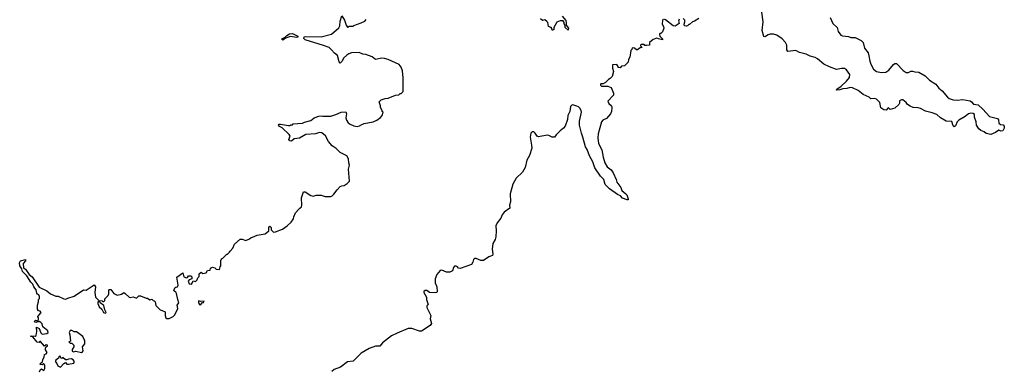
# Model space of a CAD drawing. Extents: x 2220520 to 2384350, y 721165 to 893491.
# Tile 311 of 315: x 2354903 to 2367223, y 862341 to 866721. Entities that reach past the tile are written whole.
import ezdxf

# ---------------------------------------------------------------- set-up
doc = ezdxf.new("R2010")
doc.units = 0

msp = doc.modelspace()

# ---------------------------------------------------------------- linework, layer by layer
at = {"layer": '0CON20XD'}
for points in [[(2355700, 863345), (2355737, 863343), (2355835, 863410), (2355850, 863385), (2355842, 863315), (2355853, 863253), (2355892, 863212), (2355935, 863210), (2355945, 863200), (2355955, 863200), (2355970, 863215), (2355970, 863235), (2356010, 863275), (2356020, 863295), (2356020, 863345), (2356025, 863350), (2356045, 863350), (2356080, 863300), (2356125, 863280), (2356177, 863293), (2356205, 863312), (2356225, 863302), (2356274, 863254), (2356285, 863251), (2356325, 863257), (2356366, 863244), (2356395, 863270), (2356415, 863272), (2356485, 863242), (2356502, 863242), (2356533, 863223), (2356555, 863230), (2356572, 863212), (2356585, 863210), (2356600, 863195), (2356605, 863150), (2356660, 863095), (2356685, 863090), (2356725, 863070), (2356724, 863024), (2356732, 862995), (2356745, 862988), (2356775, 862988), (2356825, 863012), (2356846, 863034), (2356880, 863115), (2356872, 863155), (2356896, 863185), (2356880, 863225), (2356865, 863300), (2356857, 863317), (2356832, 863335), (2356845, 863370), (2356855, 863380), (2356878, 863382), (2356888, 863405), (2356870, 863505), (2356945, 863560), (2356957, 863507), (2356992, 863498), (2357005, 863500), (2357015, 863520), (2357045, 863520), (2357058, 863508), (2357058, 863482), (2357025, 863472), (2357013, 863453), (2357023, 863423), (2357052, 863418), (2357062, 863428), (2357072, 863458), (2357105, 863450), (2357125, 863470), (2357133, 863497), (2357147, 863513), (2357150, 863545), (2357172, 863568), (2357195, 863552), (2357235, 863560), (2357252, 863588), (2357288, 863592), (2357290, 863615), (2357315, 863628), (2357345, 863620), (2357363, 863603), (2357405, 863600), (2357410, 863635), (2357420, 863645), (2357420, 863715), (2357430, 863725), (2357430, 863735), (2357445, 863740), (2357495, 863790), (2357505, 863790), (2357530, 863815), (2357535, 863830), (2357570, 863865), (2357591, 863919), (2357662, 863978), (2357685, 863980), (2357735, 863962), (2357777, 863983), (2357798, 864002), (2357817, 864003), (2357875, 864028), (2357975, 864048), (2358020, 864085), (2358021, 864125), (2358035, 864140), (2358049, 864125), (2358050, 864095), (2358078, 864068), (2358105, 864070), (2358190, 864105), (2358250, 864145), (2358299, 864191), (2358330, 864235), (2358333, 864257), (2358355, 864310), (2358394, 864356), (2358410, 864365), (2358428, 864385), (2358432, 864405), (2358430, 864495), (2358455, 864570), (2358475, 864572), (2358547, 864527), (2358575, 864518), (2358615, 864528), (2358675, 864528), (2358727, 864513), (2358797, 864513), (2358815, 864520), (2358835, 864540), (2358874, 864596), (2358914, 864636), (2358933, 864647), (2358965, 864652), (2359000, 864675), (2359028, 864705), (2359018, 864855), (2359030, 864905), (2359020, 864935), (2359016, 864985), (2358995, 865022), (2358915, 865062), (2358865, 865113), (2358814, 865144), (2358769, 865199), (2358729, 865269), (2358685, 865307), (2358655, 865313), (2358604, 865296), (2358483, 865287), (2358405, 865240), (2358338, 865232), (2358305, 865202), (2358285, 865208), (2358273, 865223), (2358288, 865265), (2358276, 865286), (2358189, 865369), (2358155, 865388), (2358143, 865405), (2358150, 865415), (2358165, 865416), (2358265, 865398), (2358285, 865400), (2358295, 865410), (2358315, 865410), (2358325, 865420), (2358442, 865428), (2358465, 865442), (2358545, 865462), (2358590, 865495), (2358648, 865518), (2358675, 865522), (2358697, 865517), (2358795, 865517), (2358860, 865535), (2358925, 865568), (2358985, 865570), (2358992, 865545), (2358984, 865494), (2358993, 865465), (2359012, 865435), (2359038, 865415), (2359084, 865394), (2359125, 865388), (2359155, 865394), (2359185, 865413), (2359215, 865423), (2359325, 865447), (2359374, 865466), (2359419, 865501), (2359438, 865525), (2359450, 865565), (2359440, 865575), (2359440, 865585), (2359418, 865625), (2359418, 865645), (2359402, 865695), (2359425, 865720), (2359475, 865738), (2359515, 865742), (2359605, 865780), (2359647, 865783), (2359665, 865800), (2359675, 865800), (2359700, 865825), (2359700, 865995), (2359693, 866083), (2359678, 866128), (2359651, 866161), (2359515, 866223), (2359468, 866238), (2359435, 866240), (2359354, 866224), (2359315, 866258), (2359235, 866288), (2359195, 866292), (2359152, 866312), (2359055, 866308), (2359023, 866297), (2358995, 866278), (2358955, 866240), (2358940, 866205), (2358915, 866180), (2358902, 866195), (2358880, 866275), (2358842, 866302), (2358806, 866346), (2358774, 866374), (2358705, 866401), (2358475, 866470), (2358457, 866485), (2358463, 866507), (2358485, 866512), (2358675, 866508), (2358805, 866540), (2358895, 866620), (2358908, 866645), (2358912, 866705), (2358935, 866770), (2358968, 866715), (2358988, 866655), (2359005, 866630), (2359015, 866630), (2359025, 866640), (2359075, 866640), (2359085, 866650), (2359177, 866683), (2359220, 866705), (2359240, 866725)], [(2361690, 866765), (2361735, 866710), (2361742, 866685), (2361740, 866655), (2361770, 866615), (2361765, 866590), (2361730, 866625), (2361730, 866655), (2361718, 866668), (2361717, 866687), (2361705, 866708), (2361665, 866707), (2361625, 866692), (2361588, 866625), (2361585, 866600), (2361575, 866590), (2361565, 866590), (2361562, 866612), (2361553, 866623), (2361520, 866635), (2361510, 866685), (2361498, 866698), (2361475, 866720), (2361445, 866710), (2361422, 866732)], [(2362955, 866723), (2362947, 866715), (2362943, 866665), (2362960, 866635), (2362963, 866615), (2362945, 866570), (2362925, 866550), (2362915, 866550), (2362908, 866535), (2362912, 866515), (2362945, 866482), (2362948, 866472), (2362895, 866481), (2362875, 866492), (2362830, 866475), (2362783, 866437), (2362785, 866402), (2362745, 866398), (2362725, 866400), (2362715, 866410), (2362678, 866412), (2362670, 866405), (2362670, 866395), (2362690, 866375), (2362665, 866370), (2362635, 866343), (2362620, 866345), (2362597, 866367), (2362565, 866370), (2362562, 866348), (2362552, 866335), (2362537, 866253), (2362522, 866225), (2362515, 866190), (2362470, 866145), (2362435, 866140), (2362415, 866120), (2362390, 866125), (2362390, 866135), (2362375, 866160), (2362322, 866158), (2362322, 866115), (2362332, 866075), (2362315, 866010), (2362290, 865985), (2362270, 865975), (2362235, 865938), (2362205, 865920), (2362175, 865920), (2362170, 865915), (2362172, 865902), (2362185, 865890), (2362262, 865892), (2362303, 865873), (2362332, 865805), (2362333, 865777), (2362263, 865705), (2362273, 865675), (2362307, 865645), (2362313, 865625), (2362310, 865575), (2362294, 865546), (2362244, 865486), (2362200, 865465), (2362184, 865446), (2362140, 865295), (2362137, 865245), (2362146, 865175), (2362189, 865095), (2362204, 865005), (2362226, 864935), (2362254, 864884), (2362305, 864845), (2362329, 864809), (2362367, 864725), (2362373, 864693), (2362424, 864624), (2362438, 864588), (2362487, 864547)], [(2363155, 866727), (2363148, 866705), (2363157, 866673), (2363105, 866640), (2363080, 866645), (2362985, 866720), (2362965, 866727)], [(2363400, 866735), (2363347, 866703), (2363320, 866695), (2363285, 866660), (2363275, 866660), (2363260, 866645), (2363245, 866640), (2363223, 866643), (2363218, 866665), (2363227, 866695), (2363226, 866716), (2363205, 866738)], [(2365045, 866749), (2365076, 866675), (2365134, 866625), (2365144, 866574), (2365179, 866529), (2365200, 866520), (2365275, 866511), (2365305, 866501), (2365359, 866499), (2365432, 866462), (2365457, 866437), (2365474, 866365), (2365518, 866308), (2365528, 866272), (2365540, 866205), (2365555, 866165), (2365588, 866105), (2365625, 866074), (2365685, 866060), (2365743, 866067), (2365778, 866092), (2365835, 866163), (2365855, 866174), (2365874, 866174), (2365958, 866088), (2365995, 866062), (2366025, 866061), (2366055, 866078), (2366075, 866080), (2366105, 866070), (2366155, 866064), (2366235, 866021), (2366286, 865966), (2366365, 865914), (2366405, 865865), (2366445, 865832), (2366513, 865753), (2366535, 865737), (2366585, 865722), (2366635, 865718), (2366705, 865723), (2366796, 865706), (2366813, 865695), (2366837, 865667), (2366895, 865658), (2366956, 865605), (2367040, 865510), (2367140, 865485), (2367152, 865472), (2367155, 865430), (2367175, 865412), (2367207, 865407), (2367222, 865392), (2367223, 865365), (2367205, 865332), (2367178, 865328), (2367155, 865340), (2367115, 865313), (2367055, 865287), (2366995, 865300), (2366972, 865322), (2366929, 865339), (2366905, 865360), (2366874, 865405), (2366871, 865445), (2366851, 865505), (2366850, 865535), (2366835, 865550), (2366805, 865552), (2366774, 865546), (2366735, 865510), (2366654, 865466), (2366634, 865446), (2366611, 865395), (2366595, 865384), (2366583, 865395), (2366565, 865450), (2366495, 865453), (2366423, 865495), (2366377, 865537), (2366319, 865559), (2366238, 865578), (2366175, 865613), (2366145, 865621), (2366085, 865626), (2366045, 865640), (2366012, 865662), (2365995, 865686), (2365955, 865722), (2365935, 865722), (2365914, 865706), (2365913, 865677), (2365905, 865662), (2365855, 865618), (2365795, 865600), (2365775, 865620), (2365765, 865618), (2365747, 865593), (2365715, 865594), (2365680, 865620), (2365667, 865687), (2365625, 865729), (2365602, 865738), (2365555, 865732), (2365533, 865755), (2365458, 865785), (2365395, 865838), (2365325, 865872), (2365295, 865876), (2365255, 865861), (2365204, 865856), (2365165, 865844), (2365123, 865843), (2365128, 865855), (2365180, 865890), (2365248, 865952), (2365285, 866000), (2365291, 866035), (2365249, 866095), (2365225, 866110), (2365185, 866110), (2365125, 866098), (2365035, 866131), (2364965, 866167), (2364885, 866232), (2364855, 866250), (2364795, 866265), (2364745, 866290), (2364662, 866312), (2364615, 866336), (2364515, 866324), (2364501, 866345), (2364501, 866405), (2364487, 866435), (2364445, 866482), (2364375, 866529), (2364335, 866541), (2364295, 866540), (2364267, 866533), (2364235, 866510), (2364225, 866507), (2364215, 866512), (2364194, 866585), (2364204, 866695), (2364188, 866815)], [(2358195, 866464), (2358184, 866475), (2358193, 866487), (2358227, 866503), (2358244, 866526), (2358280, 866545), (2358315, 866549), (2358382, 866515), (2358382, 866505), (2358365, 866499), (2358290, 866510), (2358230, 866490), (2358195, 866464)], [(2362487, 864547), (2362502, 864535), (2362516, 864485), (2362515, 864472), (2362505, 864470), (2362445, 864490), (2362420, 864520), (2362385, 864536), (2362285, 864608), (2362231, 864661), (2362211, 864725), (2362169, 864765), (2362099, 864869), (2362073, 864945), (2362032, 865022), (2362005, 865099), (2361985, 865135), (2361951, 865255), (2361931, 865305), (2361908, 865405), (2361910, 865455), (2361931, 865565), (2361928, 865585), (2361911, 865615), (2361895, 865633), (2361875, 865643), (2361825, 865658), (2361810, 865655), (2361797, 865635), (2361789, 865575), (2361761, 865525), (2361757, 865475), (2361728, 865392), (2361708, 865365), (2361668, 865335), (2361618, 865285), (2361595, 865252), (2361565, 865254), (2361525, 865276), (2361505, 865280), (2361395, 865258), (2361378, 865268), (2361354, 865304), (2361335, 865320), (2361315, 865320), (2361299, 865305), (2361290, 865255), (2361309, 865155), (2361310, 865115), (2361281, 865025), (2361250, 864965), (2361228, 864875), (2361193, 864815), (2361115, 864741), (2361075, 864665), (2361042, 864545), (2361044, 864445), (2361034, 864406), (2361036, 864365), (2360965, 864316), (2360942, 864285), (2360925, 864243), (2360876, 864185), (2360859, 864145), (2360864, 864085), (2360861, 864009), (2360854, 863976), (2360824, 863925), (2360814, 863855), (2360823, 863795), (2360820, 863775), (2360775, 863757), (2360705, 863713), (2360675, 863713), (2360615, 863738), (2360595, 863737), (2360582, 863725), (2360575, 863690), (2360556, 863664), (2360415, 863613), (2360395, 863618), (2360382, 863635), (2360365, 863643), (2360345, 863643), (2360330, 863625), (2360320, 863585), (2360285, 863566), (2360245, 863569), (2360185, 863594), (2360165, 863590), (2360122, 863538), (2360102, 863485), (2360103, 863435), (2360124, 863385), (2360126, 863325), (2360121, 863315), (2360105, 863308), (2360032, 863312), (2359999, 863339), (2359975, 863340), (2359960, 863325), (2359960, 863315), (2359994, 863254), (2359992, 863225), (2360014, 863165), (2359998, 863145), (2359996, 863125), (2360048, 863025), (2360040, 862985), (2360054, 862925), (2360038, 862902), (2359931, 862829), (2359905, 862828), (2359812, 862862), (2359765, 862864), (2359625, 862807), (2359555, 862770), (2359445, 862685), (2359409, 862641), (2359355, 862641), (2359275, 862614), (2359175, 862555), (2359075, 862455), (2359005, 862446), (2358919, 862379), (2358840, 862350), (2358809, 862325)], [(2355153, 862323), (2355165, 862352), (2355175, 862358), (2355205, 862340), (2355217, 862365), (2355217, 862405), (2355205, 862420), (2355195, 862420), (2355185, 862410), (2355160, 862415), (2355165, 862430), (2355190, 862445), (2355192, 862475), (2355210, 862505), (2355212, 862538), (2355235, 862548), (2355246, 862564), (2355228, 862595), (2355228, 862615), (2355232, 862628), (2355250, 862645), (2355250, 862655), (2355235, 862660), (2355213, 862643), (2355165, 862700), (2355155, 862700), (2355145, 862690), (2355122, 862692), (2355068, 862758), (2355040, 862765), (2355045, 862770), (2355095, 862768), (2355108, 862775), (2355116, 862826), (2355112, 862878), (2355145, 862862), (2355168, 862808), (2355184, 862794), (2355245, 862799), (2355260, 862815), (2355256, 862836), (2355194, 862885), (2355185, 862920), (2355168, 862938), (2355145, 862950), (2355105, 862938), (2355090, 862945), (2355092, 862958), (2355103, 862967), (2355125, 862960), (2355138, 862972), (2355140, 862995), (2355130, 863005), (2355130, 863015), (2355160, 863045), (2355160, 863055), (2355170, 863065), (2355158, 863078), (2355140, 863085), (2355128, 863105), (2355128, 863155), (2355140, 863195), (2355140, 863225), (2355153, 863237), (2355153, 863265), (2355143, 863283), (2355125, 863292), (2355118, 863305), (2355110, 863345), (2355082, 863382), (2355067, 863417), (2355042, 863441), (2354991, 863521), (2354940, 863575), (2354929, 863609), (2354906, 863645), (2354903, 863685), (2354915, 863710), (2354976, 863726), (2354975, 863710), (2354946, 863675), (2354953, 863623), (2354976, 863605), (2355020, 863540), (2355060, 863510), (2355145, 863379), (2355244, 863334), (2355290, 863295), (2355355, 863269), (2355385, 863266), (2355454, 863234), (2355480, 863230), (2355505, 863243), (2355585, 863266), (2355700, 863345)], [(2355975, 863054), (2355986, 863065), (2355967, 863095), (2355955, 863152), (2355912, 863182), (2355908, 863198), (2355882, 863198), (2355880, 863175), (2355896, 863135), (2355931, 863105), (2355950, 863065), (2355975, 863054)], [(2357165, 863160), (2357192, 863188), (2357205, 863190), (2357210, 863205), (2357165, 863200), (2357142, 863208), (2357140, 863185), (2357150, 863175), (2357150, 863165), (2357165, 863160)], [(2355675, 862562), (2355689, 862571), (2355696, 862584), (2355690, 862635), (2355717, 862673), (2355720, 862715), (2355708, 862725), (2355692, 862765), (2355645, 862802), (2355615, 862820), (2355585, 862822), (2355555, 862840), (2355535, 862838), (2355522, 862815), (2355532, 862785), (2355540, 862705), (2355520, 862695), (2355535, 862680), (2355555, 862680), (2355580, 862655), (2355580, 862635), (2355561, 862599), (2355562, 862582), (2355575, 862572), (2355605, 862580), (2355675, 862562)], [(2355415, 862382), (2355454, 862426), (2355475, 862440), (2355495, 862418), (2355515, 862417), (2355579, 862431), (2355586, 862444), (2355583, 862455), (2355572, 862472), (2355553, 862483), (2355515, 862482), (2355495, 862470), (2355475, 862470), (2355445, 862500), (2355435, 862490), (2355422, 862492), (2355405, 862520), (2355392, 862508), (2355388, 862492), (2355350, 862465), (2355350, 862445), (2355367, 862427), (2355382, 862395), (2355415, 862382)]]:
    msp.add_lwpolyline(points, dxfattribs=at)

doc.saveas('drawing.dxf')
